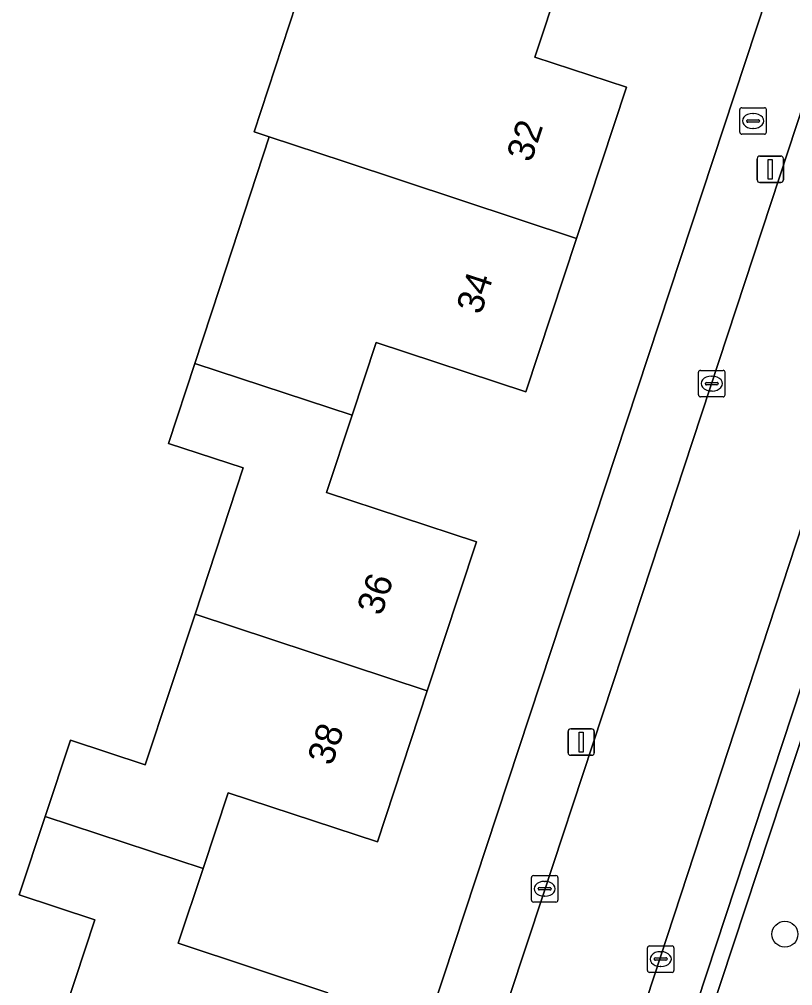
# Model space of a CAD drawing. Extents: x 157793 to 159380, y 380877 to 382313.
# Drawn here: x 159093.52 to 159122.7, y 381911.15 to 381947.63 of the extents above; entities that cross this region are included whole.
import ezdxf

# ---------------------------------------------------------------- set-up
doc = ezdxf.new("R2010")
doc.units = 0
for name, color, linetype in [('IMGEO_Boom', 7, 'Continuous'), ('IMGEO_Brandkraan', 7, 'Continuous'), ('IMGEO_Erf', 7, 'Continuous'), ('IMGEO_Groenvoorziening', 7, 'Continuous'), ('IMGEO_Kolk', 7, 'Continuous'), ('IMGEO_Lichtmast', 7, 'Continuous'), ('IMGEO_Pand', 7, 'Continuous'), ('IMGEO_Pand_nummerreeks', 7, 'Continuous'), ('IMGEO_Parkeervlak_open', 7, 'Continuous'), ('IMGEO_Rijbaan_lokaal_open', 7, 'Continuous'), ('IMGEO_Voetpad_open', 7, 'Continuous')]:
    doc.layers.add(name, color=color, linetype=linetype)

msp = doc.modelspace()

# ---------------------------------------------------------------- linework, layer by layer
at = {"layer": 'IMGEO_Boom'}
msp.add_circle((159122.409, 381913.094), 0.489, dxfattribs=at)
at = {"layer": 'IMGEO_Brandkraan'}
for p, q in [((159120.706, 381943.366), (159120.706, 381944.218)), ((159120.781, 381944.292), (159121.633, 381944.292)), ((159121.707, 381944.218), (159121.707, 381943.366)), ((159120.965, 381943.786), (159120.965, 381943.798)), ((159121.403, 381943.749), (159121.005, 381943.749)), ((159121.008, 381943.835), (159121.406, 381943.835)), ((159121.194, 381944.072), (159121.219, 381944.072)), ((159121.449, 381943.798), (159121.449, 381943.786)), ((159121.217, 381943.512), (159121.192, 381943.512)), ((159121.633, 381943.292), (159120.781, 381943.292))]:
    msp.add_line(p, q, dxfattribs=at)
for points in [[(159120.706, 381943.366), (159120.706, 381944.218)], [(159120.781, 381944.292), (159121.633, 381944.292)], [(159121.707, 381944.218), (159121.707, 381943.366)], [(159121.633, 381943.292), (159120.781, 381943.292)]]:
    msp.add_lwpolyline(points, dxfattribs=at)
for centre, radius, start, end in [((159120.783, 381944.216), 0.0765, 91.552, 178.448), ((159120.783, 381944.216), 0.0765, 91.552, 178.448), ((159121.631, 381944.216), 0.0765, 1.552, 88.448), ((159121.631, 381944.216), 0.0765, 1.552, 88.448), ((159121.005, 381943.795), 0.0403, 85.8775, 175.7526), ((159121.002, 381943.785), 0.0366, 178.938, 274.7102), ((159121.406, 381943.792), 0.043, 264.8664, 352.4533), ((159121.41, 381943.797), 0.0386, 1.7309, 96.639), ((159120.783, 381943.368), 0.0765, 181.552, 268.448), ((159120.783, 381943.368), 0.0765, 181.552, 268.448), ((159121.631, 381943.368), 0.0765, 271.552, 358.448), ((159121.631, 381943.368), 0.0765, 271.552, 358.448)]:
    msp.add_arc(centre, radius, start, end, dxfattribs=at)
for centre, major_axis, ratio, start_param, end_param in [((159121.193, 381943.792), (-0.387, 0.002), 0.722429, 4.712389, 7.853982), ((159121.218, 381943.792), (-0.39, 0.002), 0.717154, 1.570796, 4.712389)]:
    msp.add_ellipse(centre, major_axis=major_axis, ratio=ratio, start_param=start_param, end_param=end_param, dxfattribs=at)
at = {"layer": 'IMGEO_Erf'}
for points in [[(159096.489, 381871.982), (159122.543, 381950.964)], [(159094.522, 381908.063), (159096.363, 381913.642), (159093.515, 381914.582), (159094.491, 381917.54), (159095.441, 381920.42), (159098.27, 381919.486), (159100.145, 381925.172), (159101.966, 381930.692), (159099.145, 381931.622), (159100.137, 381934.631), (159101.071, 381937.462), (159102.944, 381943.191), (159102.375, 381943.379), (159104.49, 381949.832)], [(159113.922, 381949.098), (159112.972, 381946.199), (159116.431, 381945.065), (159114.547, 381939.361), (159112.634, 381933.568), (159106.981, 381935.433), (159106.074, 381932.683), (159105.113, 381929.767), (159110.765, 381927.903), (159108.909, 381922.276), (159107.032, 381916.584), (159101.398, 381918.435), (159100.448, 381915.571), (159099.512, 381912.751), (159105.154, 381910.883)]]:
    msp.add_lwpolyline(points, dxfattribs=at)
at = {"layer": 'IMGEO_Groenvoorziening'}
msp.add_lwpolyline([(159130.209, 381944.093), (159130.781, 381943.884), (159130.125, 381941.978), (159107.574, 381873.671)], dxfattribs=at)
at = {"layer": 'IMGEO_Kolk'}
for p, q in [((159119.146, 381933.452), (159119.146, 381934.304)), ((159119.221, 381934.378), (159120.073, 381934.378)), ((159120.147, 381934.304), (159120.147, 381933.452)), ((159119.448, 381933.921), (159119.846, 381933.921)), ((159119.634, 381934.158), (159119.659, 381934.158)), ((159119.405, 381933.872), (159119.405, 381933.884)), ((159119.843, 381933.835), (159119.445, 381933.835)), ((159119.657, 381933.598), (159119.632, 381933.598)), ((159119.889, 381933.884), (159119.889, 381933.872)), ((159120.073, 381933.378), (159119.221, 381933.378)), ((159112.916, 381915.308), (159113.768, 381915.308)), ((159112.841, 381914.382), (159112.841, 381915.234)), ((159113.329, 381915.088), (159113.354, 381915.088)), ((159113.842, 381915.234), (159113.842, 381914.382)), ((159113.1, 381914.802), (159113.1, 381914.814)), ((159113.538, 381914.765), (159113.14, 381914.765)), ((159113.143, 381914.851), (159113.541, 381914.851)), ((159113.584, 381914.814), (159113.584, 381914.802)), ((159113.768, 381914.308), (159112.916, 381914.308)), ((159113.352, 381914.528), (159113.327, 381914.528)), ((159117.22, 381911.728), (159117.22, 381912.58)), ((159117.295, 381912.654), (159118.147, 381912.654)), ((159117.708, 381912.434), (159117.733, 381912.434)), ((159118.221, 381912.58), (159118.221, 381911.728)), ((159117.479, 381912.148), (159117.479, 381912.16)), ((159117.917, 381912.111), (159117.519, 381912.111)), ((159117.522, 381912.197), (159117.92, 381912.197)), ((159117.963, 381912.16), (159117.963, 381912.148)), ((159118.147, 381911.654), (159117.295, 381911.654)), ((159117.731, 381911.874), (159117.706, 381911.874))]:
    msp.add_line(p, q, dxfattribs=at)
for points in [[(159119.146, 381933.452), (159119.146, 381934.304)], [(159119.221, 381934.378), (159120.073, 381934.378)], [(159120.147, 381934.304), (159120.147, 381933.452)], [(159120.073, 381933.378), (159119.221, 381933.378)], [(159112.916, 381915.308), (159113.768, 381915.308)], [(159112.841, 381914.382), (159112.841, 381915.234)], [(159113.842, 381915.234), (159113.842, 381914.382)], [(159113.768, 381914.308), (159112.916, 381914.308)], [(159117.22, 381911.728), (159117.22, 381912.58)], [(159117.295, 381912.654), (159118.147, 381912.654)], [(159118.221, 381912.58), (159118.221, 381911.728)], [(159118.147, 381911.654), (159117.295, 381911.654)]]:
    msp.add_lwpolyline(points, dxfattribs=at)
for centre, radius, start, end in [((159119.223, 381934.302), 0.0765, 91.552, 178.448), ((159119.223, 381934.302), 0.0765, 91.552, 178.448), ((159120.071, 381934.302), 0.0765, 1.552, 88.448), ((159120.071, 381934.302), 0.0765, 1.552, 88.448), ((159119.445, 381933.881), 0.0403, 85.8775, 175.7526), ((159119.85, 381933.883), 0.0386, 1.7309, 96.639), ((159119.442, 381933.871), 0.0366, 178.938, 274.7102), ((159119.846, 381933.878), 0.043, 264.8664, 352.4533), ((159119.223, 381933.454), 0.0765, 181.552, 268.448), ((159119.223, 381933.454), 0.0765, 181.552, 268.448), ((159120.071, 381933.454), 0.0765, 271.552, 358.448), ((159120.071, 381933.454), 0.0765, 271.552, 358.448), ((159112.918, 381915.232), 0.0765, 91.552, 178.448), ((159112.918, 381915.232), 0.0765, 91.552, 178.448), ((159113.766, 381915.232), 0.0765, 1.552, 88.448), ((159113.766, 381915.232), 0.0765, 1.552, 88.448), ((159113.14, 381914.811), 0.0403, 85.8775, 175.7526), ((159113.137, 381914.801), 0.0366, 178.938, 274.7102), ((159113.541, 381914.808), 0.043, 264.8664, 352.4533), ((159113.545, 381914.813), 0.0386, 1.7309, 96.639), ((159112.918, 381914.384), 0.0765, 181.552, 268.448), ((159112.918, 381914.384), 0.0765, 181.552, 268.448), ((159113.766, 381914.384), 0.0765, 271.552, 358.448), ((159113.766, 381914.384), 0.0765, 271.552, 358.448), ((159117.297, 381912.578), 0.0765, 91.552, 178.448), ((159117.297, 381912.578), 0.0765, 91.552, 178.448), ((159118.145, 381912.578), 0.0765, 1.552, 88.448), ((159118.145, 381912.578), 0.0765, 1.552, 88.448), ((159117.519, 381912.157), 0.0403, 85.8775, 175.7526), ((159117.516, 381912.147), 0.0366, 178.938, 274.7102), ((159117.92, 381912.154), 0.043, 264.8664, 352.4533), ((159117.924, 381912.159), 0.0386, 1.7309, 96.639), ((159117.297, 381911.73), 0.0765, 181.552, 268.448), ((159117.297, 381911.73), 0.0765, 181.552, 268.448), ((159118.145, 381911.73), 0.0765, 271.552, 358.448), ((159118.145, 381911.73), 0.0765, 271.552, 358.448)]:
    msp.add_arc(centre, radius, start, end, dxfattribs=at)
for centre, major_axis, ratio, start_param, end_param in [((159119.633, 381933.878), (-0.387, 0.002), 0.722429, 4.712389, 7.853982), ((159119.658, 381933.878), (-0.39, 0.002), 0.717154, 1.570796, 4.712389), ((159113.328, 381914.808), (-0.387, 0.002), 0.722429, 4.712389, 7.853982), ((159113.353, 381914.808), (-0.39, 0.002), 0.717154, 1.570796, 4.712389), ((159117.707, 381912.154), (-0.387, 0.002), 0.722429, 4.712389, 7.853982), ((159117.732, 381912.154), (-0.39, 0.002), 0.717154, 1.570796, 4.712389)]:
    msp.add_ellipse(centre, major_axis=major_axis, ratio=ratio, start_param=start_param, end_param=end_param, dxfattribs=at)
at = {"layer": 'IMGEO_Lichtmast'}
for p, q in [((159121.36, 381941.568), (159121.36, 381942.368)), ((159121.36, 381942.368), (159121.36, 381941.568)), ((159121.46, 381942.468), (159122.25, 381942.468)), ((159122.25, 381942.468), (159121.46, 381942.468)), ((159122.35, 381942.368), (159122.35, 381941.568)), ((159122.35, 381941.568), (159122.35, 381942.368)), ((159122.25, 381941.468), (159121.46, 381941.468)), ((159121.46, 381941.468), (159122.25, 381941.468)), ((159114.323, 381920.846), (159115.113, 381920.846)), ((159115.113, 381920.846), (159114.323, 381920.846)), ((159114.223, 381919.946), (159114.223, 381920.746)), ((159114.223, 381920.746), (159114.223, 381919.946)), ((159115.213, 381920.746), (159115.213, 381919.946)), ((159115.213, 381919.946), (159115.213, 381920.746)), ((159115.113, 381919.846), (159114.323, 381919.846)), ((159114.323, 381919.846), (159115.113, 381919.846))]:
    msp.add_line(p, q, dxfattribs=at)
for points in [[(159121.78, 381942.343), (159121.93, 381942.343), (159121.93, 381941.593), (159121.78, 381941.593), (159121.78, 381942.343)], [(159114.643, 381920.721), (159114.793, 381920.721), (159114.793, 381919.971), (159114.643, 381919.971), (159114.643, 381920.721)]]:
    msp.add_lwpolyline(points, dxfattribs=at)
for centre, start, end in [((159121.46, 381942.368), 90, 180), ((159121.46, 381942.368), 90, 180), ((159122.25, 381942.368), 0, 90), ((159122.25, 381942.368), 360, 90), ((159121.46, 381941.568), 180, 270), ((159121.46, 381941.568), 180, 270), ((159122.25, 381941.568), 270, 0), ((159122.25, 381941.568), 270, 0), ((159114.323, 381920.746), 90, 180), ((159114.323, 381920.746), 90, 180), ((159115.113, 381920.746), 0, 90), ((159115.113, 381920.746), 360, 90), ((159114.323, 381919.946), 180, 270), ((159114.323, 381919.946), 180, 270), ((159115.113, 381919.946), 270, 0), ((159115.113, 381919.946), 270, 0)]:
    msp.add_arc(centre, 0.1, start, end, dxfattribs=at)
at = {"layer": 'IMGEO_Pand'}
for points in [[(159114.547, 381939.361), (159116.431, 381945.065), (159112.972, 381946.199), (159113.922, 381949.098), (159111.75, 381949.813), (159105.761, 381951.783), (159105.06, 381949.645), (159104.49, 381949.832), (159102.375, 381943.379), (159102.944, 381943.191), (159105.78, 381942.26)], [(159114.547, 381939.361), (159105.78, 381942.26), (159102.944, 381943.191), (159101.071, 381937.462), (159100.137, 381934.631), (159106.074, 381932.683), (159106.981, 381935.433), (159112.634, 381933.568)], [(159100.137, 381934.631), (159099.145, 381931.622), (159101.966, 381930.692), (159100.145, 381925.172), (159108.909, 381922.276), (159110.765, 381927.903), (159105.113, 381929.767), (159106.074, 381932.683)], [(159100.448, 381915.571), (159101.398, 381918.435), (159107.032, 381916.584), (159108.909, 381922.276), (159100.145, 381925.172), (159098.27, 381919.486), (159095.441, 381920.42), (159094.491, 381917.54)], [(159094.522, 381908.063), (159103.267, 381905.171), (159105.154, 381910.883), (159099.512, 381912.751), (159100.448, 381915.571), (159094.491, 381917.54), (159093.515, 381914.582), (159096.363, 381913.642)]]:
    msp.add_lwpolyline(points, close=True, dxfattribs=at)
at = {"layer": 'IMGEO_Parkeervlak_open'}
for points in [[(159129.368, 381947.338), (159127.576, 381941.918), (159123.848, 381930.958), (159104.656, 381872.421)], [(159105.856, 381873.582), (159106.774, 381873.987), (159107.036, 381874.182), (159107.257, 381874.575), (159126.272, 381932.286), (159128.956, 381940.363), (159130.209, 381944.093)]]:
    msp.add_lwpolyline(points, dxfattribs=at)
at = {"layer": 'IMGEO_Rijbaan_lokaal_open'}
for points in [[(159103.885, 381870.159), (159104.024, 381870.602), (159104.656, 381872.421), (159123.848, 381930.958), (159127.576, 381941.918), (159129.368, 381947.338), (159129.535, 381947.843), (159130.044, 381949.535), (159130.308, 381950.379), (159130.45, 381951.141), (159130.463, 381952.003), (159130.428, 381952.692)], [(159125.179, 381950.718), (159123.757, 381946.37), (159122.535, 381942.662), (159118.931, 381931.726), (159117.028, 381925.949), (159113.282, 381914.584), (159111.378, 381908.806), (159107.636, 381897.45), (159105.727, 381891.656), (159102.119, 381880.704), (159100.932, 381877.102), (159099.972, 381874.182), (159099.45, 381872.617)]]:
    msp.add_lwpolyline(points, dxfattribs=at)
at = {"layer": 'IMGEO_Voetpad_open'}
for points in [[(159122.543, 381950.964), (159096.489, 381871.982)], [(159105.727, 381891.656), (159107.636, 381897.45), (159111.378, 381908.806), (159113.282, 381914.584), (159117.028, 381925.949), (159118.931, 381931.726), (159122.535, 381942.662), (159123.757, 381946.37), (159125.179, 381950.718)], [(159104.656, 381872.421), (159107.574, 381873.671), (159130.125, 381941.978), (159130.781, 381943.884), (159130.209, 381944.093), (159128.956, 381940.363), (159126.272, 381932.286), (159107.257, 381874.575), (159107.036, 381874.182), (159106.774, 381873.987), (159105.856, 381873.582)]]:
    msp.add_lwpolyline(points, dxfattribs=at)

# ---------------------------------------------------------------- texts
at = {"layer": 'IMGEO_Pand_nummerreeks'}
for s, rotation, p in [('32', 71.7237, (159112.829, 381942.194)), ('34', 71.7237, (159110.932, 381936.448)), ('36', 71.7475, (159107.18, 381925.079)), ('38', 71.7475, (159105.314, 381919.421))]:
    msp.add_text(s, height=1, rotation=rotation, dxfattribs=at).set_placement(p)

doc.saveas('drawing.dxf')
